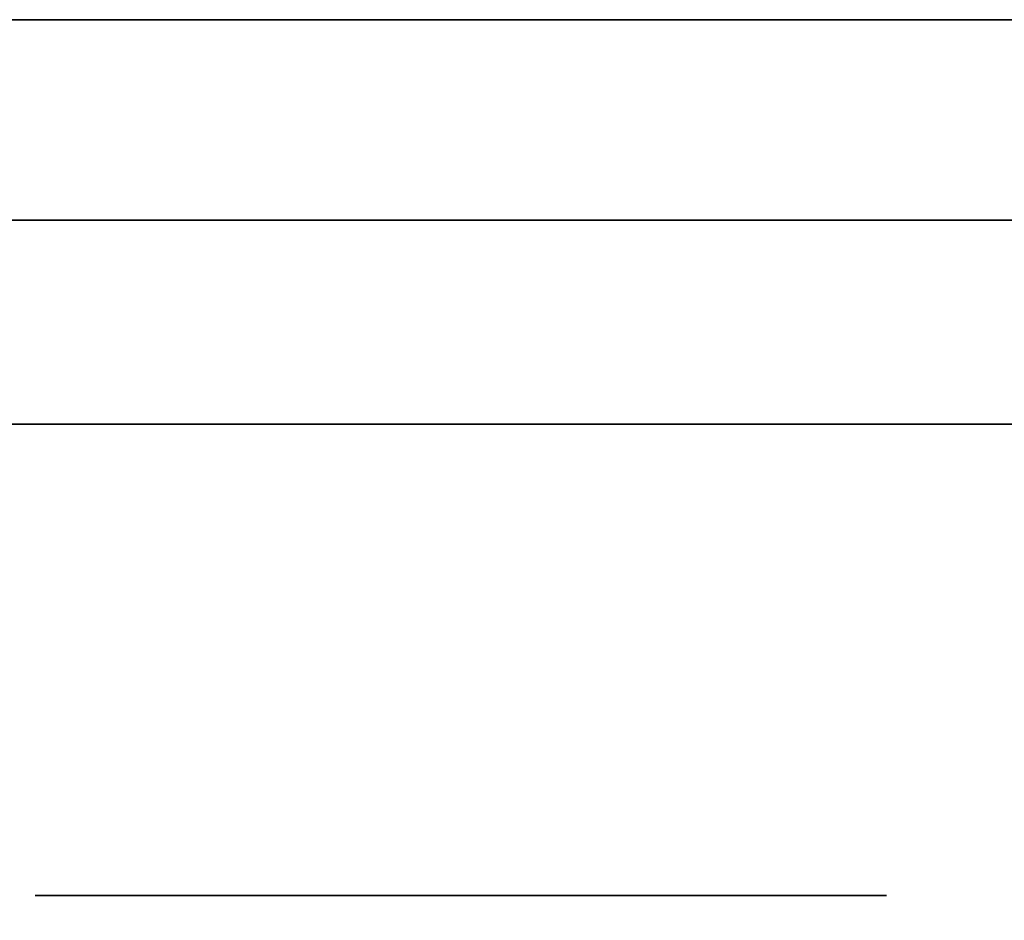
# Model space of a CAD drawing. Extents: x 248.8 to 273, y 2872.5 to 2876.7.
# Tile 514 of 702: x 266.9086 to 266.9396, y 2874.5964 to 2874.6247. Entities that reach past the tile are written whole.
import ezdxf

# ---------------------------------------------------------------- set-up
doc = ezdxf.new("R2010")
doc.units = 0
doc.header["$LTSCALE"] = 150
doc.header["$MEASUREMENT"] = 0
doc.layers.add('3DFACE_BOLT', color=7, linetype='CONTINUOUS')
doc.layers.add('3DFACE_SHAPE', color=7, linetype='CONTINUOUS')

msp = doc.modelspace()

# ---------------------------------------------------------------- linework, layer by layer
at = {"layer": '3DFACE_BOLT', "color": 1}
for points, invisible_edges in [([(266.914487, 2874.631067, -0.135), (266.914878, 2874.631067, -0.137472), (266.914487, 2874.581067, -0.135)], 14), ([(266.914487, 2874.581067, -0.135), (266.914878, 2874.631067, -0.137472), (266.914878, 2874.581067, -0.137472)], 3), ([(266.914878, 2874.631067, -0.132528), (266.914487, 2874.631067, -0.135), (266.914878, 2874.581067, -0.132528)], 14), ([(266.914878, 2874.581067, -0.132528), (266.914487, 2874.631067, -0.135), (266.914487, 2874.581067, -0.135)], 3), ([(266.914487, 2874.631067, -0.065), (266.914878, 2874.631067, -0.067472), (266.914487, 2874.581067, -0.065)], 14), ([(266.914487, 2874.581067, -0.065), (266.914878, 2874.631067, -0.067472), (266.914878, 2874.581067, -0.067472)], 3), ([(266.914878, 2874.631067, -0.062528), (266.914487, 2874.631067, -0.065), (266.914878, 2874.581067, -0.062528)], 14), ([(266.914878, 2874.581067, -0.062528), (266.914487, 2874.631067, -0.065), (266.914487, 2874.581067, -0.065)], 3), ([(266.914878, 2874.631067, -0.137472), (266.916015, 2874.631067, -0.139702), (266.914878, 2874.581067, -0.137472)], 14), ([(266.914878, 2874.581067, -0.137472), (266.916015, 2874.631067, -0.139702), (266.916015, 2874.581067, -0.139702)], 3), ([(266.916015, 2874.631067, -0.130298), (266.914878, 2874.631067, -0.132528), (266.916015, 2874.581067, -0.130298)], 14), ([(266.916015, 2874.581067, -0.130298), (266.914878, 2874.631067, -0.132528), (266.914878, 2874.581067, -0.132528)], 3), ([(266.914878, 2874.631067, -0.067472), (266.916015, 2874.631067, -0.069702), (266.914878, 2874.581067, -0.067472)], 14), ([(266.914878, 2874.581067, -0.067472), (266.916015, 2874.631067, -0.069702), (266.916015, 2874.581067, -0.069702)], 3), ([(266.916015, 2874.631067, -0.060298), (266.914878, 2874.631067, -0.062528), (266.916015, 2874.581067, -0.060298)], 14), ([(266.916015, 2874.581067, -0.060298), (266.914878, 2874.631067, -0.062528), (266.914878, 2874.581067, -0.062528)], 3), ([(266.916015, 2874.631067, -0.139702), (266.917785, 2874.631067, -0.141472), (266.916015, 2874.581067, -0.139702)], 14), ([(266.916015, 2874.581067, -0.139702), (266.917785, 2874.631067, -0.141472), (266.917785, 2874.581067, -0.141472)], 3), ([(266.917785, 2874.631067, -0.128528), (266.916015, 2874.631067, -0.130298), (266.917785, 2874.581067, -0.128528)], 14), ([(266.917785, 2874.581067, -0.128528), (266.916015, 2874.631067, -0.130298), (266.916015, 2874.581067, -0.130298)], 3), ([(266.916015, 2874.631067, -0.069702), (266.917785, 2874.631067, -0.071472), (266.916015, 2874.581067, -0.069702)], 14), ([(266.916015, 2874.581067, -0.069702), (266.917785, 2874.631067, -0.071472), (266.917785, 2874.581067, -0.071472)], 3), ([(266.917785, 2874.631067, -0.058528), (266.916015, 2874.631067, -0.060298), (266.917785, 2874.581067, -0.058528)], 14), ([(266.917785, 2874.581067, -0.058528), (266.916015, 2874.631067, -0.060298), (266.916015, 2874.581067, -0.060298)], 3), ([(266.917785, 2874.631067, -0.141472), (266.920015, 2874.631067, -0.142608), (266.917785, 2874.581067, -0.141472)], 14), ([(266.917785, 2874.581067, -0.141472), (266.920015, 2874.631067, -0.142608), (266.920015, 2874.581067, -0.142608)], 3), ([(266.920015, 2874.631067, -0.127392), (266.917785, 2874.631067, -0.128528), (266.920015, 2874.581067, -0.127392)], 14), ([(266.920015, 2874.581067, -0.127392), (266.917785, 2874.631067, -0.128528), (266.917785, 2874.581067, -0.128528)], 3), ([(266.917785, 2874.631067, -0.071472), (266.920015, 2874.631067, -0.072608), (266.917785, 2874.581067, -0.071472)], 14), ([(266.917785, 2874.581067, -0.071472), (266.920015, 2874.631067, -0.072608), (266.920015, 2874.581067, -0.072608)], 3), ([(266.920015, 2874.631067, -0.057392), (266.917785, 2874.631067, -0.058528), (266.920015, 2874.581067, -0.057392)], 14), ([(266.920015, 2874.581067, -0.057392), (266.917785, 2874.631067, -0.058528), (266.917785, 2874.581067, -0.058528)], 3), ([(266.920015, 2874.631067, -0.142608), (266.922487, 2874.631067, -0.143), (266.920015, 2874.581067, -0.142608)], 14), ([(266.920015, 2874.581067, -0.142608), (266.922487, 2874.631067, -0.143), (266.922487, 2874.581067, -0.143)], 3), ([(266.922487, 2874.631067, -0.127), (266.920015, 2874.631067, -0.127392), (266.922487, 2874.581067, -0.127)], 14), ([(266.922487, 2874.581067, -0.127), (266.920015, 2874.631067, -0.127392), (266.920015, 2874.581067, -0.127392)], 3), ([(266.920015, 2874.631067, -0.072608), (266.922487, 2874.631067, -0.073), (266.920015, 2874.581067, -0.072608)], 14), ([(266.920015, 2874.581067, -0.072608), (266.922487, 2874.631067, -0.073), (266.922487, 2874.581067, -0.073)], 3), ([(266.922487, 2874.631067, -0.057), (266.920015, 2874.631067, -0.057392), (266.922487, 2874.581067, -0.057)], 14), ([(266.922487, 2874.581067, -0.057), (266.920015, 2874.631067, -0.057392), (266.920015, 2874.581067, -0.057392)], 3), ([(266.922487, 2874.631067, -0.143), (266.924959, 2874.631067, -0.142608), (266.922487, 2874.581067, -0.143)], 14), ([(266.922487, 2874.581067, -0.143), (266.924959, 2874.631067, -0.142608), (266.924959, 2874.581067, -0.142608)], 3), ([(266.924959, 2874.631067, -0.127392), (266.922487, 2874.631067, -0.127), (266.924959, 2874.581067, -0.127392)], 14), ([(266.924959, 2874.581067, -0.127392), (266.922487, 2874.631067, -0.127), (266.922487, 2874.581067, -0.127)], 3), ([(266.922487, 2874.631067, -0.073), (266.924959, 2874.631067, -0.072608), (266.922487, 2874.581067, -0.073)], 14), ([(266.922487, 2874.581067, -0.073), (266.924959, 2874.631067, -0.072608), (266.924959, 2874.581067, -0.072608)], 3), ([(266.924959, 2874.631067, -0.057392), (266.922487, 2874.631067, -0.057), (266.924959, 2874.581067, -0.057392)], 14), ([(266.924959, 2874.581067, -0.057392), (266.922487, 2874.631067, -0.057), (266.922487, 2874.581067, -0.057)], 3), ([(266.924959, 2874.631067, -0.142608), (266.927189, 2874.631067, -0.141472), (266.924959, 2874.581067, -0.142608)], 14), ([(266.924959, 2874.581067, -0.142608), (266.927189, 2874.631067, -0.141472), (266.927189, 2874.581067, -0.141472)], 3), ([(266.927189, 2874.631067, -0.128528), (266.924959, 2874.631067, -0.127392), (266.927189, 2874.581067, -0.128528)], 14), ([(266.927189, 2874.581067, -0.128528), (266.924959, 2874.631067, -0.127392), (266.924959, 2874.581067, -0.127392)], 3), ([(266.924959, 2874.631067, -0.072608), (266.927189, 2874.631067, -0.071472), (266.924959, 2874.581067, -0.072608)], 14), ([(266.924959, 2874.581067, -0.072608), (266.927189, 2874.631067, -0.071472), (266.927189, 2874.581067, -0.071472)], 3), ([(266.927189, 2874.631067, -0.058528), (266.924959, 2874.631067, -0.057392), (266.927189, 2874.581067, -0.058528)], 14), ([(266.927189, 2874.581067, -0.058528), (266.924959, 2874.631067, -0.057392), (266.924959, 2874.581067, -0.057392)], 3), ([(266.927189, 2874.631067, -0.141472), (266.928959, 2874.631067, -0.139702), (266.927189, 2874.581067, -0.141472)], 14), ([(266.927189, 2874.581067, -0.141472), (266.928959, 2874.631067, -0.139702), (266.928959, 2874.581067, -0.139702)], 3), ([(266.928959, 2874.631067, -0.130298), (266.927189, 2874.631067, -0.128528), (266.928959, 2874.581067, -0.130298)], 14), ([(266.928959, 2874.581067, -0.130298), (266.927189, 2874.631067, -0.128528), (266.927189, 2874.581067, -0.128528)], 3), ([(266.927189, 2874.631067, -0.071472), (266.928959, 2874.631067, -0.069702), (266.927189, 2874.581067, -0.071472)], 14), ([(266.927189, 2874.581067, -0.071472), (266.928959, 2874.631067, -0.069702), (266.928959, 2874.581067, -0.069702)], 3), ([(266.928959, 2874.631067, -0.060298), (266.927189, 2874.631067, -0.058528), (266.928959, 2874.581067, -0.060298)], 14), ([(266.928959, 2874.581067, -0.060298), (266.927189, 2874.631067, -0.058528), (266.927189, 2874.581067, -0.058528)], 3), ([(266.928959, 2874.631067, -0.139702), (266.930095, 2874.631067, -0.137472), (266.928959, 2874.581067, -0.139702)], 14), ([(266.928959, 2874.581067, -0.139702), (266.930095, 2874.631067, -0.137472), (266.930095, 2874.581067, -0.137472)], 3), ([(266.930095, 2874.631067, -0.132528), (266.928959, 2874.631067, -0.130298), (266.930095, 2874.581067, -0.132528)], 14), ([(266.930095, 2874.581067, -0.132528), (266.928959, 2874.631067, -0.130298), (266.928959, 2874.581067, -0.130298)], 3), ([(266.928959, 2874.631067, -0.069702), (266.930095, 2874.631067, -0.067472), (266.928959, 2874.581067, -0.069702)], 14), ([(266.928959, 2874.581067, -0.069702), (266.930095, 2874.631067, -0.067472), (266.930095, 2874.581067, -0.067472)], 3), ([(266.930095, 2874.631067, -0.062528), (266.928959, 2874.631067, -0.060298), (266.930095, 2874.581067, -0.062528)], 14), ([(266.930095, 2874.581067, -0.062528), (266.928959, 2874.631067, -0.060298), (266.928959, 2874.581067, -0.060298)], 3), ([(266.930095, 2874.631067, -0.137472), (266.930487, 2874.631067, -0.135), (266.930095, 2874.581067, -0.137472)], 14), ([(266.930095, 2874.581067, -0.137472), (266.930487, 2874.631067, -0.135), (266.930487, 2874.581067, -0.135)], 3), ([(266.930487, 2874.631067, -0.135), (266.930095, 2874.631067, -0.132528), (266.930487, 2874.581067, -0.135)], 14), ([(266.930487, 2874.581067, -0.135), (266.930095, 2874.631067, -0.132528), (266.930095, 2874.581067, -0.132528)], 3), ([(266.930095, 2874.631067, -0.067472), (266.930487, 2874.631067, -0.065), (266.930095, 2874.581067, -0.067472)], 14), ([(266.930095, 2874.581067, -0.067472), (266.930487, 2874.631067, -0.065), (266.930487, 2874.581067, -0.065)], 3), ([(266.930487, 2874.631067, -0.065), (266.930095, 2874.631067, -0.062528), (266.930487, 2874.581067, -0.065)], 14), ([(266.930487, 2874.581067, -0.065), (266.930095, 2874.631067, -0.062528), (266.930095, 2874.581067, -0.062528)], 3), ([(266.909112, 2874.611967, -0.135), (266.915799, 2874.611967, -0.146583), (266.909112, 2874.597167, -0.135)], 14), ([(266.909112, 2874.597167, -0.135), (266.915799, 2874.611967, -0.146583), (266.915799, 2874.597167, -0.146583)], 3), ([(266.915799, 2874.611967, -0.123417), (266.909112, 2874.611967, -0.135), (266.915799, 2874.597167, -0.123417)], 14), ([(266.915799, 2874.597167, -0.123417), (266.909112, 2874.611967, -0.135), (266.909112, 2874.597167, -0.135)], 3), ([(266.909112, 2874.611967, -0.135), (266.915799, 2874.611967, -0.123417), (266.915799, 2874.611967, -0.146583)], 2), ([(266.909112, 2874.611967, -0.065), (266.915799, 2874.611967, -0.076583), (266.909112, 2874.597167, -0.065)], 14), ([(266.909112, 2874.597167, -0.065), (266.915799, 2874.611967, -0.076583), (266.915799, 2874.597167, -0.076583)], 3), ([(266.915799, 2874.611967, -0.053417), (266.909112, 2874.611967, -0.065), (266.915799, 2874.597167, -0.053417)], 14), ([(266.915799, 2874.597167, -0.053417), (266.909112, 2874.611967, -0.065), (266.909112, 2874.597167, -0.065)], 3), ([(266.909112, 2874.611967, -0.065), (266.915799, 2874.611967, -0.053417), (266.915799, 2874.611967, -0.076583)], 2), ([(266.915799, 2874.611967, -0.146583), (266.929174, 2874.611967, -0.146583), (266.915799, 2874.597167, -0.146583)], 14), ([(266.915799, 2874.597167, -0.146583), (266.929174, 2874.611967, -0.146583), (266.929174, 2874.597167, -0.146583)], 3), ([(266.929174, 2874.611967, -0.123417), (266.915799, 2874.611967, -0.123417), (266.929174, 2874.597167, -0.123417)], 14), ([(266.929174, 2874.597167, -0.123417), (266.915799, 2874.611967, -0.123417), (266.915799, 2874.597167, -0.123417)], 3), ([(266.915799, 2874.611967, -0.123417), (266.929174, 2874.611967, -0.123417), (266.915799, 2874.611967, -0.146583)], 14), ([(266.915799, 2874.611967, -0.146583), (266.929174, 2874.611967, -0.123417), (266.929174, 2874.611967, -0.146583)], 3), ([(266.915799, 2874.611967, -0.076583), (266.929174, 2874.611967, -0.076583), (266.915799, 2874.597167, -0.076583)], 14), ([(266.915799, 2874.597167, -0.076583), (266.929174, 2874.611967, -0.076583), (266.929174, 2874.597167, -0.076583)], 3), ([(266.929174, 2874.611967, -0.053417), (266.915799, 2874.611967, -0.053417), (266.929174, 2874.597167, -0.053417)], 14), ([(266.929174, 2874.597167, -0.053417), (266.915799, 2874.611967, -0.053417), (266.915799, 2874.597167, -0.053417)], 3), ([(266.915799, 2874.611967, -0.053417), (266.929174, 2874.611967, -0.053417), (266.915799, 2874.611967, -0.076583)], 14), ([(266.915799, 2874.611967, -0.076583), (266.929174, 2874.611967, -0.053417), (266.929174, 2874.611967, -0.076583)], 3), ([(266.929174, 2874.611967, -0.146583), (266.935862, 2874.611967, -0.135), (266.929174, 2874.597167, -0.146583)], 14), ([(266.929174, 2874.597167, -0.146583), (266.935862, 2874.611967, -0.135), (266.935862, 2874.597167, -0.135)], 3), ([(266.935862, 2874.611967, -0.135), (266.929174, 2874.611967, -0.123417), (266.935862, 2874.597167, -0.135)], 14), ([(266.935862, 2874.597167, -0.135), (266.929174, 2874.611967, -0.123417), (266.929174, 2874.597167, -0.123417)], 3), ([(266.929174, 2874.611967, -0.123417), (266.935862, 2874.611967, -0.135), (266.929174, 2874.611967, -0.146583)], 12), ([(266.929174, 2874.611967, -0.076583), (266.935862, 2874.611967, -0.065), (266.929174, 2874.597167, -0.076583)], 14), ([(266.929174, 2874.597167, -0.076583), (266.935862, 2874.611967, -0.065), (266.935862, 2874.597167, -0.065)], 3), ([(266.935862, 2874.611967, -0.065), (266.929174, 2874.611967, -0.053417), (266.935862, 2874.597167, -0.065)], 14), ([(266.935862, 2874.597167, -0.065), (266.929174, 2874.611967, -0.053417), (266.929174, 2874.597167, -0.053417)], 3), ([(266.929174, 2874.611967, -0.053417), (266.935862, 2874.611967, -0.065), (266.929174, 2874.611967, -0.076583)], 12), ([(266.909112, 2874.597167, -0.135), (266.915799, 2874.597167, -0.146583), (266.915799, 2874.597167, -0.123417)], 2), ([(266.909112, 2874.597167, -0.065), (266.915799, 2874.597167, -0.076583), (266.915799, 2874.597167, -0.053417)], 2), ([(266.915799, 2874.597167, -0.146583), (266.929174, 2874.597167, -0.146583), (266.915799, 2874.597167, -0.123417)], 14), ([(266.915799, 2874.597167, -0.123417), (266.929174, 2874.597167, -0.146583), (266.929174, 2874.597167, -0.123417)], 3), ([(266.915799, 2874.597167, -0.076583), (266.929174, 2874.597167, -0.076583), (266.915799, 2874.597167, -0.053417)], 14), ([(266.915799, 2874.597167, -0.053417), (266.929174, 2874.597167, -0.076583), (266.929174, 2874.597167, -0.053417)], 3), ([(266.929174, 2874.597167, -0.146583), (266.935862, 2874.597167, -0.135), (266.929174, 2874.597167, -0.123417)], 12), ([(266.929174, 2874.597167, -0.076583), (266.935862, 2874.597167, -0.065), (266.929174, 2874.597167, -0.053417)], 12)]:
    msp.add_3dface(points, dxfattribs=dict(at, invisible_edges=invisible_edges))
at = {"layer": '3DFACE_SHAPE', "color": 13}
for points, invisible_edges in [([(266.959337, 2872.521516), (266.959337, 2876.721516), (266.759337, 2872.521516)], 2), ([(266.959337, 2876.721516), (266.759337, 2876.721516), (266.759337, 2872.521516)], 12), ([(266.759337, 2872.521516, -0.2), (266.759337, 2876.721516, -0.2), (266.959337, 2872.521516, -0.2)], 2), ([(266.759337, 2876.721516, -0.2), (266.959337, 2876.721516, -0.2), (266.959337, 2872.521516, -0.2)], 12), ([(266.862487, 2872.521516, -0.0095), (266.862487, 2876.721516, -0.0095), (266.959337, 2872.521516, -0.0095)], 2), ([(266.862487, 2876.721516, -0.0095), (266.959337, 2876.721516, -0.0095), (266.959337, 2872.521516, -0.0095)], 12), ([(266.959337, 2872.521516, -0.1905), (266.959337, 2876.721516, -0.1905), (266.862487, 2872.521516, -0.1905)], 2), ([(266.959337, 2876.721516, -0.1905), (266.862487, 2876.721516, -0.1905), (266.862487, 2872.521516, -0.1905)], 12), ([(266.959337, 2874.624666, -0.0095), (266.916476, 2874.624666, -0.05899), (266.862487, 2874.624666, -0.0095)], 3), ([(266.916476, 2874.624666, -0.05899), (266.913987, 2874.624666, -0.065), (266.862487, 2874.624666, -0.0095)], 14), ([(266.913987, 2874.624666, -0.135), (266.862487, 2874.624666, -0.1905), (266.916476, 2874.624666, -0.07101)], 15), ([(266.916476, 2874.624666, -0.07101), (266.862487, 2874.624666, -0.1905), (266.913987, 2874.624666, -0.065)], 3), ([(266.862487, 2874.624666, -0.1905), (266.862487, 2874.624666, -0.0095), (266.913987, 2874.624666, -0.065)], 14), ([(266.913987, 2874.624666, -0.135), (266.916476, 2874.624666, -0.14101), (266.862487, 2874.624666, -0.1905)], 14), ([(266.862487, 2874.624666, -0.1905), (266.916476, 2874.624666, -0.14101), (266.959337, 2874.624666, -0.1905)], 3), ([(266.862487, 2874.618366, -0.0095), (266.922487, 2874.618366, -0.0095), (266.862487, 2874.624666, -0.0095)], 2), ([(266.922487, 2874.618366, -0.0095), (266.959337, 2874.618366, -0.0095), (266.862487, 2874.624666, -0.0095)], 14), ([(266.862487, 2874.624666, -0.0095), (266.959337, 2874.618366, -0.0095), (266.959337, 2874.624666, -0.0095)], 1), ([(266.959337, 2874.624666, -0.1905), (266.959337, 2874.618366, -0.1905), (266.862487, 2874.624666, -0.1905)], 2), ([(266.959337, 2874.618366, -0.1905), (266.862487, 2874.618366, -0.1905), (266.862487, 2874.624666, -0.1905)], 12), ([(266.913987, 2874.624666, -0.065), (266.913987, 2874.618366, -0.065), (266.916476, 2874.624666, -0.07101)], 3), ([(266.913987, 2874.618366, -0.065), (266.916476, 2874.618366, -0.07101), (266.916476, 2874.624666, -0.07101)], 14), ([(266.916476, 2874.624666, -0.05899), (266.916476, 2874.618366, -0.05899), (266.913987, 2874.624666, -0.065)], 3), ([(266.916476, 2874.618366, -0.05899), (266.913987, 2874.618366, -0.065), (266.913987, 2874.624666, -0.065)], 14), ([(266.916476, 2874.624666, -0.12899), (266.916476, 2874.618366, -0.12899), (266.913987, 2874.624666, -0.135)], 3), ([(266.916476, 2874.618366, -0.12899), (266.913987, 2874.618366, -0.135), (266.913987, 2874.624666, -0.135)], 14), ([(266.913987, 2874.624666, -0.135), (266.913987, 2874.618366, -0.135), (266.916476, 2874.624666, -0.14101)], 3), ([(266.913987, 2874.618366, -0.135), (266.916476, 2874.618366, -0.14101), (266.916476, 2874.624666, -0.14101)], 14), ([(266.916476, 2874.624666, -0.12899), (266.913987, 2874.624666, -0.135), (266.916476, 2874.624666, -0.07101)], 14), ([(266.916476, 2874.624666, -0.07101), (266.916476, 2874.618366, -0.07101), (266.922487, 2874.624666, -0.0735)], 3), ([(266.916476, 2874.618366, -0.07101), (266.922487, 2874.618366, -0.0735), (266.922487, 2874.624666, -0.0735)], 14), ([(266.922487, 2874.624666, -0.0565), (266.922487, 2874.618366, -0.0565), (266.916476, 2874.624666, -0.05899)], 3), ([(266.922487, 2874.618366, -0.0565), (266.916476, 2874.618366, -0.05899), (266.916476, 2874.624666, -0.05899)], 14), ([(266.922487, 2874.624666, -0.1265), (266.922487, 2874.618366, -0.1265), (266.916476, 2874.624666, -0.12899)], 3), ([(266.922487, 2874.618366, -0.1265), (266.916476, 2874.618366, -0.12899), (266.916476, 2874.624666, -0.12899)], 14), ([(266.916476, 2874.624666, -0.14101), (266.916476, 2874.618366, -0.14101), (266.922487, 2874.624666, -0.1435)], 3), ([(266.916476, 2874.618366, -0.14101), (266.922487, 2874.618366, -0.1435), (266.922487, 2874.624666, -0.1435)], 14), ([(266.922487, 2874.624666, -0.0565), (266.916476, 2874.624666, -0.05899), (266.959337, 2874.624666, -0.0095)], 14), ([(266.916476, 2874.624666, -0.07101), (266.922487, 2874.624666, -0.0735), (266.916476, 2874.624666, -0.12899)], 14), ([(266.922487, 2874.624666, -0.0735), (266.922487, 2874.624666, -0.1265), (266.916476, 2874.624666, -0.12899)], 13), ([(266.916476, 2874.624666, -0.14101), (266.922487, 2874.624666, -0.1435), (266.959337, 2874.624666, -0.1905)], 14), ([(266.922487, 2874.624666, -0.0735), (266.922487, 2874.618366, -0.0735), (266.928497, 2874.624666, -0.07101)], 3), ([(266.922487, 2874.618366, -0.0735), (266.928497, 2874.618366, -0.07101), (266.928497, 2874.624666, -0.07101)], 14), ([(266.928497, 2874.624666, -0.05899), (266.928497, 2874.618366, -0.05899), (266.922487, 2874.624666, -0.0565)], 3), ([(266.928497, 2874.618366, -0.05899), (266.922487, 2874.618366, -0.0565), (266.922487, 2874.624666, -0.0565)], 14), ([(266.922487, 2874.624666, -0.1435), (266.922487, 2874.618366, -0.1435), (266.928497, 2874.624666, -0.14101)], 3), ([(266.922487, 2874.618366, -0.1435), (266.928497, 2874.618366, -0.14101), (266.928497, 2874.624666, -0.14101)], 14), ([(266.928497, 2874.624666, -0.12899), (266.928497, 2874.618366, -0.12899), (266.922487, 2874.624666, -0.1265)], 3), ([(266.928497, 2874.618366, -0.12899), (266.922487, 2874.618366, -0.1265), (266.922487, 2874.624666, -0.1265)], 14), ([(266.928497, 2874.624666, -0.05899), (266.922487, 2874.624666, -0.0565), (270.790176, 2874.624666, -0.05899)], 14), ([(270.790176, 2874.624666, -0.05899), (266.922487, 2874.624666, -0.0565), (270.796187, 2874.624666, -0.0565)], 3), ([(266.922487, 2874.624666, -0.0565), (270.759337, 2874.624666, -0.0095), (270.796187, 2874.624666, -0.0565)], 15), ([(270.759337, 2874.624666, -0.0095), (266.922487, 2874.624666, -0.0565), (266.959337, 2874.624666, -0.0095)], 3), ([(266.922487, 2874.624666, -0.0735), (270.790176, 2874.624666, -0.12899), (266.922487, 2874.624666, -0.1265)], 15), ([(266.922487, 2874.624666, -0.1265), (270.790176, 2874.624666, -0.12899), (266.928497, 2874.624666, -0.12899)], 3), ([(270.790176, 2874.624666, -0.12899), (266.922487, 2874.624666, -0.0735), (270.796187, 2874.624666, -0.1265)], 3), ([(266.922487, 2874.624666, -0.0735), (266.928497, 2874.624666, -0.07101), (270.796187, 2874.624666, -0.1265)], 14), ([(266.928497, 2874.624666, -0.14101), (270.796187, 2874.624666, -0.1435), (266.922487, 2874.624666, -0.1435)], 3), ([(270.796187, 2874.624666, -0.1435), (266.959337, 2874.624666, -0.1905), (266.922487, 2874.624666, -0.1435)], 15), ([(266.928497, 2874.624666, -0.07101), (266.928497, 2874.618366, -0.07101), (266.930987, 2874.624666, -0.065)], 3), ([(266.928497, 2874.618366, -0.07101), (266.930987, 2874.618366, -0.065), (266.930987, 2874.624666, -0.065)], 14), ([(266.930987, 2874.624666, -0.065), (266.930987, 2874.618366, -0.065), (266.928497, 2874.624666, -0.05899)], 3), ([(266.930987, 2874.618366, -0.065), (266.928497, 2874.618366, -0.05899), (266.928497, 2874.624666, -0.05899)], 14), ([(266.928497, 2874.624666, -0.14101), (266.928497, 2874.618366, -0.14101), (266.930987, 2874.624666, -0.135)], 3), ([(266.928497, 2874.618366, -0.14101), (266.930987, 2874.618366, -0.135), (266.930987, 2874.624666, -0.135)], 14), ([(266.930987, 2874.624666, -0.135), (266.930987, 2874.618366, -0.135), (266.928497, 2874.624666, -0.12899)], 3), ([(266.930987, 2874.618366, -0.135), (266.928497, 2874.618366, -0.12899), (266.928497, 2874.624666, -0.12899)], 14), ([(270.790176, 2874.624666, -0.12899), (270.787687, 2874.624666, -0.135), (266.928497, 2874.624666, -0.12899)], 14), ([(266.928497, 2874.624666, -0.12899), (270.787687, 2874.624666, -0.135), (266.930987, 2874.624666, -0.135)], 3), ([(270.796187, 2874.624666, -0.1265), (266.928497, 2874.624666, -0.07101), (270.796187, 2874.624666, -0.0735)], 15), ([(266.928497, 2874.624666, -0.07101), (270.790176, 2874.624666, -0.07101), (270.796187, 2874.624666, -0.0735)], 13), ([(266.928497, 2874.624666, -0.07101), (266.930987, 2874.624666, -0.065), (270.790176, 2874.624666, -0.07101)], 14), ([(266.930987, 2874.624666, -0.065), (266.928497, 2874.624666, -0.05899), (270.787687, 2874.624666, -0.065)], 14), ([(270.787687, 2874.624666, -0.065), (266.928497, 2874.624666, -0.05899), (270.790176, 2874.624666, -0.05899)], 3), ([(270.790176, 2874.624666, -0.14101), (270.796187, 2874.624666, -0.1435), (266.928497, 2874.624666, -0.14101)], 14), ([(266.928497, 2874.624666, -0.14101), (266.930987, 2874.624666, -0.135), (270.790176, 2874.624666, -0.14101)], 14), ([(270.790176, 2874.624666, -0.07101), (266.930987, 2874.624666, -0.065), (270.787687, 2874.624666, -0.065)], 3), ([(266.930987, 2874.624666, -0.135), (270.787687, 2874.624666, -0.135), (270.790176, 2874.624666, -0.14101)], 13), ([(266.913987, 2874.618366, -0.135), (266.916476, 2874.618366, -0.14101), (266.862487, 2874.618366, -0.135)], 14), ([(266.916476, 2874.618366, -0.14101), (266.922487, 2874.618366, -0.1435), (266.862487, 2874.618366, -0.135)], 14), ([(266.862487, 2874.618366, -0.135), (266.922487, 2874.618366, -0.1435), (266.862487, 2874.618366, -0.17)], 15), ([(266.922487, 2874.618366, -0.1435), (266.928497, 2874.618366, -0.14101), (266.862487, 2874.618366, -0.17)], 14), ([(266.862487, 2874.618366, -0.17), (266.928497, 2874.618366, -0.14101), (266.964487, 2874.618366, -0.17)], 3), ([(266.964487, 2874.618366, -0.03), (266.916476, 2874.618366, -0.05899), (266.862487, 2874.618366, -0.03)], 3), ([(266.862487, 2874.618366, -0.03), (266.916476, 2874.618366, -0.05899), (266.862487, 2874.618366, -0.065)], 3), ([(266.916476, 2874.618366, -0.05899), (266.913987, 2874.618366, -0.065), (266.862487, 2874.618366, -0.065)], 14), ([(266.913987, 2874.618366, -0.135), (266.862487, 2874.618366, -0.135), (266.916476, 2874.618366, -0.07101)], 15), ([(266.916476, 2874.618366, -0.07101), (266.862487, 2874.618366, -0.135), (266.913987, 2874.618366, -0.065)], 3), ([(266.862487, 2874.618366, -0.135), (266.862487, 2874.618366, -0.065), (266.913987, 2874.618366, -0.065)], 14), ([(266.964487, 2874.618366, -0.17), (266.868887, 2874.611967, -0.17), (266.862487, 2874.618366, -0.17)], 3), ([(266.868887, 2874.611967, -0.03), (266.964487, 2874.618366, -0.03), (266.862487, 2874.618366, -0.03)], 13), ([(266.959337, 2874.618366, -0.1905), (266.916476, 2874.618366, -0.14101), (266.862487, 2874.618366, -0.1905)], 3), ([(266.916476, 2874.618366, -0.14101), (266.913987, 2874.618366, -0.135), (266.862487, 2874.618366, -0.1905)], 14), ([(266.862487, 2874.618366, -0.1905), (266.913987, 2874.618366, -0.135), (266.916476, 2874.618366, -0.12899)], 13), ([(266.916476, 2874.618366, -0.12899), (266.913987, 2874.618366, -0.065), (266.862487, 2874.618366, -0.1905)], 15), ([(266.913987, 2874.618366, -0.065), (266.862487, 2874.618366, -0.0095), (266.862487, 2874.618366, -0.1905)], 13), ([(266.913987, 2874.618366, -0.065), (266.916476, 2874.618366, -0.05899), (266.862487, 2874.618366, -0.0095)], 14), ([(266.862487, 2874.618366, -0.0095), (266.916476, 2874.618366, -0.05899), (266.922487, 2874.618366, -0.0095)], 3), ([(266.922487, 2874.611967, -0.17), (266.868887, 2874.611967, -0.17), (266.964487, 2874.618366, -0.17)], 14), ([(266.868887, 2874.611967, -0.03), (266.964487, 2874.611967, -0.03), (266.964487, 2874.618366, -0.03)], 12), ([(266.916476, 2874.618366, -0.12899), (266.913987, 2874.618366, -0.135), (266.916476, 2874.618366, -0.07101)], 14), ([(266.916476, 2874.611967, -0.07101), (266.916476, 2874.618366, -0.07101), (266.913987, 2874.611967, -0.065)], 3), ([(266.916476, 2874.618366, -0.07101), (266.913987, 2874.618366, -0.065), (266.913987, 2874.611967, -0.065)], 14), ([(266.913987, 2874.611967, -0.065), (266.913987, 2874.618366, -0.065), (266.916476, 2874.611967, -0.05899)], 3), ([(266.913987, 2874.618366, -0.065), (266.916476, 2874.618366, -0.05899), (266.916476, 2874.611967, -0.05899)], 14), ([(266.916476, 2874.611967, -0.14101), (266.916476, 2874.618366, -0.14101), (266.913987, 2874.611967, -0.135)], 3), ([(266.916476, 2874.618366, -0.14101), (266.913987, 2874.618366, -0.135), (266.913987, 2874.611967, -0.135)], 14), ([(266.913987, 2874.611967, -0.135), (266.913987, 2874.618366, -0.135), (266.916476, 2874.611967, -0.12899)], 3), ([(266.913987, 2874.618366, -0.135), (266.916476, 2874.618366, -0.12899), (266.916476, 2874.611967, -0.12899)], 14), ([(266.916476, 2874.618366, -0.07101), (266.913987, 2874.618366, -0.065), (266.916476, 2874.618366, -0.12899)], 14), ([(266.964487, 2874.618366, -0.03), (266.922487, 2874.618366, -0.0565), (266.916476, 2874.618366, -0.05899)], 13), ([(266.916476, 2874.618366, -0.07101), (266.922487, 2874.618366, -0.0735), (266.916476, 2874.618366, -0.12899)], 14), ([(266.922487, 2874.618366, -0.0735), (266.922487, 2874.618366, -0.1265), (266.916476, 2874.618366, -0.12899)], 13), ([(266.916476, 2874.611967, -0.05899), (266.916476, 2874.618366, -0.05899), (266.922487, 2874.611967, -0.0565)], 3), ([(266.916476, 2874.618366, -0.05899), (266.922487, 2874.618366, -0.0565), (266.922487, 2874.611967, -0.0565)], 14), ([(266.922487, 2874.611967, -0.0735), (266.922487, 2874.618366, -0.0735), (266.916476, 2874.611967, -0.07101)], 3), ([(266.922487, 2874.618366, -0.0735), (266.916476, 2874.618366, -0.07101), (266.916476, 2874.611967, -0.07101)], 14), ([(266.916476, 2874.611967, -0.12899), (266.916476, 2874.618366, -0.12899), (266.922487, 2874.611967, -0.1265)], 3), ([(266.916476, 2874.618366, -0.12899), (266.922487, 2874.618366, -0.1265), (266.922487, 2874.611967, -0.1265)], 14), ([(266.922487, 2874.611967, -0.1435), (266.922487, 2874.618366, -0.1435), (266.916476, 2874.611967, -0.14101)], 3), ([(266.922487, 2874.618366, -0.1435), (266.916476, 2874.618366, -0.14101), (266.916476, 2874.611967, -0.14101)], 14), ([(266.922487, 2874.618366, -0.1435), (266.916476, 2874.618366, -0.14101), (266.959337, 2874.618366, -0.1905)], 14), ([(266.916476, 2874.618366, -0.05899), (266.922487, 2874.618366, -0.0565), (266.922487, 2874.618366, -0.0095)], 14), ([(266.916476, 2874.618366, -0.12899), (266.922487, 2874.618366, -0.1265), (266.916476, 2874.618366, -0.07101)], 14), ([(266.922487, 2874.618366, -0.1265), (266.922487, 2874.618366, -0.0735), (266.916476, 2874.618366, -0.07101)], 13), ([(266.922487, 2874.618366, -0.0735), (266.928497, 2874.618366, -0.07101), (266.922487, 2874.618366, -0.1265)], 14), ([(266.922487, 2874.618366, -0.1265), (266.928497, 2874.618366, -0.07101), (266.928497, 2874.618366, -0.12899)], 3), ([(266.928497, 2874.618366, -0.05899), (266.922487, 2874.618366, -0.0565), (266.964487, 2874.618366, -0.03)], 14), ([(266.922487, 2874.611967, -0.0565), (266.922487, 2874.618366, -0.0565), (266.928497, 2874.611967, -0.05899)], 3), ([(266.922487, 2874.618366, -0.0565), (266.928497, 2874.618366, -0.05899), (266.928497, 2874.611967, -0.05899)], 14), ([(266.928497, 2874.611967, -0.07101), (266.928497, 2874.618366, -0.07101), (266.922487, 2874.611967, -0.0735)], 3), ([(266.928497, 2874.618366, -0.07101), (266.922487, 2874.618366, -0.0735), (266.922487, 2874.611967, -0.0735)], 14), ([(266.922487, 2874.611967, -0.1265), (266.922487, 2874.618366, -0.1265), (266.928497, 2874.611967, -0.12899)], 3), ([(266.922487, 2874.618366, -0.1265), (266.928497, 2874.618366, -0.12899), (266.928497, 2874.611967, -0.12899)], 14), ([(266.928497, 2874.611967, -0.14101), (266.928497, 2874.618366, -0.14101), (266.922487, 2874.611967, -0.1435)], 3), ([(266.928497, 2874.618366, -0.14101), (266.922487, 2874.618366, -0.1435), (266.922487, 2874.611967, -0.1435)], 14), ([(266.964487, 2874.611967, -0.17), (266.922487, 2874.611967, -0.17), (266.964487, 2874.618366, -0.17)], 2), ([(266.928497, 2874.618366, -0.14101), (266.922487, 2874.618366, -0.1435), (270.790176, 2874.618366, -0.14101)], 14), ([(266.922487, 2874.618366, -0.1435), (266.959337, 2874.618366, -0.1905), (270.790176, 2874.618366, -0.14101)], 15), ([(266.928497, 2874.618366, -0.07101), (266.922487, 2874.618366, -0.0735), (270.790176, 2874.618366, -0.07101)], 14), ([(266.922487, 2874.618366, -0.0735), (266.922487, 2874.618366, -0.1265), (270.790176, 2874.618366, -0.07101)], 15), ([(270.790176, 2874.618366, -0.07101), (266.922487, 2874.618366, -0.1265), (270.796187, 2874.618366, -0.0735)], 3), ([(266.922487, 2874.618366, -0.1265), (266.928497, 2874.618366, -0.12899), (270.796187, 2874.618366, -0.0735)], 14), ([(266.959337, 2874.618366, -0.0095), (266.922487, 2874.618366, -0.0565), (266.928497, 2874.618366, -0.05899)], 13), ([(266.922487, 2874.618366, -0.0565), (266.959337, 2874.618366, -0.0095), (266.922487, 2874.618366, -0.0095)], 13), ([(266.928497, 2874.618366, -0.14101), (266.930987, 2874.618366, -0.135), (266.964487, 2874.618366, -0.17)], 14), ([(266.964487, 2874.618366, -0.17), (266.930987, 2874.618366, -0.135), (266.928497, 2874.618366, -0.12899)], 13), ([(266.928497, 2874.618366, -0.07101), (266.930987, 2874.618366, -0.065), (266.928497, 2874.618366, -0.12899)], 14), ([(266.928497, 2874.618366, -0.12899), (266.930987, 2874.618366, -0.065), (266.964487, 2874.618366, -0.17)], 15), ([(266.930987, 2874.618366, -0.065), (266.928497, 2874.618366, -0.05899), (266.964487, 2874.618366, -0.03)], 14), ([(266.928497, 2874.611967, -0.05899), (266.928497, 2874.618366, -0.05899), (266.930987, 2874.611967, -0.065)], 3), ([(266.928497, 2874.618366, -0.05899), (266.930987, 2874.618366, -0.065), (266.930987, 2874.611967, -0.065)], 14), ([(266.930987, 2874.611967, -0.065), (266.930987, 2874.618366, -0.065), (266.928497, 2874.611967, -0.07101)], 3), ([(266.930987, 2874.618366, -0.065), (266.928497, 2874.618366, -0.07101), (266.928497, 2874.611967, -0.07101)], 14), ([(266.928497, 2874.611967, -0.12899), (266.928497, 2874.618366, -0.12899), (266.930987, 2874.611967, -0.135)], 3), ([(266.928497, 2874.618366, -0.12899), (266.930987, 2874.618366, -0.135), (266.930987, 2874.611967, -0.135)], 14), ([(266.930987, 2874.611967, -0.135), (266.930987, 2874.618366, -0.135), (266.928497, 2874.611967, -0.14101)], 3), ([(266.930987, 2874.618366, -0.135), (266.928497, 2874.618366, -0.14101), (266.928497, 2874.611967, -0.14101)], 14), ([(270.790176, 2874.618366, -0.14101), (270.787687, 2874.618366, -0.135), (266.928497, 2874.618366, -0.14101)], 14), ([(266.928497, 2874.618366, -0.14101), (270.787687, 2874.618366, -0.135), (266.930987, 2874.618366, -0.135)], 3), ([(266.930987, 2874.618366, -0.135), (270.790176, 2874.618366, -0.12899), (266.928497, 2874.618366, -0.12899)], 3), ([(270.796187, 2874.618366, -0.0735), (266.928497, 2874.618366, -0.12899), (270.796187, 2874.618366, -0.1265)], 15), ([(266.928497, 2874.618366, -0.12899), (270.790176, 2874.618366, -0.12899), (270.796187, 2874.618366, -0.1265)], 15), ([(270.790176, 2874.618366, -0.07101), (270.787687, 2874.618366, -0.065), (266.928497, 2874.618366, -0.07101)], 14), ([(270.787687, 2874.618366, -0.065), (266.930987, 2874.618366, -0.065), (266.928497, 2874.618366, -0.07101)], 13), ([(270.796187, 2874.618366, -0.0565), (266.959337, 2874.618366, -0.0095), (266.928497, 2874.618366, -0.05899)], 15), ([(266.930987, 2874.618366, -0.065), (270.790176, 2874.618366, -0.05899), (266.928497, 2874.618366, -0.05899)], 3), ([(270.790176, 2874.618366, -0.05899), (270.796187, 2874.618366, -0.0565), (266.928497, 2874.618366, -0.05899)], 14), ([(266.930987, 2874.618366, -0.065), (266.964487, 2874.618366, -0.03), (266.964487, 2874.618366, -0.17)], 13), ([(270.787687, 2874.618366, -0.135), (270.790176, 2874.618366, -0.12899), (266.930987, 2874.618366, -0.135)], 14), ([(270.787687, 2874.618366, -0.065), (270.790176, 2874.618366, -0.05899), (266.930987, 2874.618366, -0.065)], 14), ([(266.922487, 2874.611967, -0.17), (266.916476, 2874.611967, -0.14101), (266.868887, 2874.611967, -0.17)], 15), ([(266.916476, 2874.611967, -0.14101), (266.913987, 2874.611967, -0.135), (266.868887, 2874.611967, -0.17)], 14), ([(266.868887, 2874.611967, -0.17), (266.913987, 2874.611967, -0.135), (266.916476, 2874.611967, -0.12899)], 13), ([(266.916476, 2874.611967, -0.12899), (266.913987, 2874.611967, -0.065), (266.868887, 2874.611967, -0.17)], 15), ([(266.913987, 2874.611967, -0.065), (266.916476, 2874.611967, -0.05899), (266.868887, 2874.611967, -0.17)], 14), ([(266.868887, 2874.611967, -0.17), (266.916476, 2874.611967, -0.05899), (266.868887, 2874.611967, -0.03)], 3), ([(266.916476, 2874.611967, -0.05899), (266.964487, 2874.611967, -0.03), (266.868887, 2874.611967, -0.03)], 13), ([(266.916476, 2874.611967, -0.07101), (266.913987, 2874.611967, -0.065), (266.916476, 2874.611967, -0.12899)], 14), ([(266.922487, 2874.611967, -0.1435), (266.916476, 2874.611967, -0.14101), (266.922487, 2874.611967, -0.17)], 14), ([(266.916476, 2874.611967, -0.05899), (266.922487, 2874.611967, -0.0565), (266.964487, 2874.611967, -0.03)], 14), ([(266.922487, 2874.611967, -0.0735), (266.916476, 2874.611967, -0.07101), (266.922487, 2874.611967, -0.1265)], 14), ([(266.922487, 2874.611967, -0.1265), (266.916476, 2874.611967, -0.07101), (266.916476, 2874.611967, -0.12899)], 3), ([(266.922487, 2874.611967, -0.0565), (266.928497, 2874.611967, -0.05899), (266.964487, 2874.611967, -0.03)], 14), ([(266.964487, 2874.611967, -0.17), (266.928497, 2874.611967, -0.14101), (266.922487, 2874.611967, -0.17)], 3), ([(266.928497, 2874.611967, -0.14101), (266.922487, 2874.611967, -0.1435), (266.922487, 2874.611967, -0.17)], 14), ([(266.928497, 2874.611967, -0.07101), (266.922487, 2874.611967, -0.0735), (266.928497, 2874.611967, -0.12899)], 14), ([(266.928497, 2874.611967, -0.12899), (266.922487, 2874.611967, -0.0735), (266.922487, 2874.611967, -0.1265)], 3), ([(266.964487, 2874.611967, -0.03), (266.928497, 2874.611967, -0.05899), (266.930987, 2874.611967, -0.065)], 13), ([(266.928497, 2874.611967, -0.12899), (266.930987, 2874.611967, -0.135), (266.928497, 2874.611967, -0.07101)], 14), ([(266.930987, 2874.611967, -0.135), (266.964487, 2874.611967, -0.03), (266.928497, 2874.611967, -0.07101)], 15), ([(266.928497, 2874.611967, -0.07101), (266.964487, 2874.611967, -0.03), (266.930987, 2874.611967, -0.065)], 3), ([(266.930987, 2874.611967, -0.135), (266.928497, 2874.611967, -0.14101), (266.964487, 2874.611967, -0.17)], 14), ([(266.964487, 2874.611967, -0.03), (266.930987, 2874.611967, -0.135), (266.964487, 2874.611967, -0.17)], 3)]:
    msp.add_3dface(points, dxfattribs=dict(at, invisible_edges=invisible_edges))

doc.saveas('drawing.dxf')
